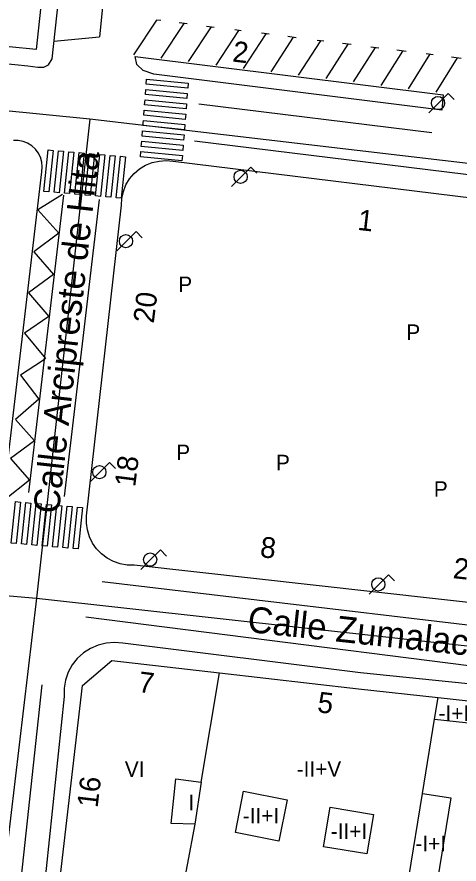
# Model space of a CAD drawing. Extents: x 282771 to 285132, y 4823109 to 4825496.
# Drawn here: x 283199.7 to 283242.3, y 4824352.9 to 4824434.6 of the extents above; entities that cross this region are included whole.
import ezdxf

# ---------------------------------------------------------------- set-up
doc = ezdxf.new("R2010")
doc.units = 0
for name, color, linetype in [('ACERA-BORDILLO', 7, 'Continuous'), ('APARCAMIENTO', 7, 'Continuous'), ('CALLE-EJE', 7, 'Continuous'), ('CALLE-TEXTO', 7, 'Continuous'), ('CARGA_DESCARGA', 7, 'Continuous'), ('EDIFICIO', 7, 'Continuous'), ('FAROLA', 7, 'Continuous'), ('INTERIOR-EDIFICIO', 7, 'Continuous'), ('MEDIANERA', 7, 'Continuous'), ('NUM-LOCAL', 7, 'Continuous'), ('NUM-PORTAL', 7, 'Continuous'), ('PASO-PEATONES', 7, 'Continuous'), ('SENAL-VIARIA', 7, 'Continuous'), ('TXT-ALTURA-EDIFICIO', 7, 'Continuous')]:
    doc.layers.add(name, color=color, linetype=linetype)

msp = doc.modelspace()

# ---------------------------------------------------------------- linework, layer by layer
at = {"layer": 'ACERA-BORDILLO'}
for points in [[(283197.037, 4824468.589), (283195.767, 4824469.949), (283187.837, 4824470.589), (283137.026, 4824474.364), (283133.054, 4824439.667), (283132.893, 4824438.393), (283132.893, 4824437.699), (283133.164, 4824437.123), (283133.688, 4824436.818), (283134.348, 4824436.734), (283200.757, 4824429.91), (283201.727, 4824429.77), (283202.307, 4824429.76), (283202.757, 4824429.99), (283203.107, 4824430.56), (283207.077, 4824466.969), (283206.917, 4824467.709), (283206.567, 4824468.379), (283206.132, 4824468.844), (283205.617, 4824469.209), (283202.647, 4824469.409), (283200.997, 4824468.289)], [(283211.877, 4824429.45), (283211.267, 4824430.01), (283211.127, 4824430.81), (283240.79, 4824427.111), (283240.654, 4824425.612), (283212.917, 4824429.1), (283211.877, 4824429.45)], [(283198.267, 4824386.86), (283202.107, 4824419.69), (283202.147, 4824420.15), (283202.107, 4824420.62), (283201.987, 4824421.08), (283201.777, 4824421.5), (283201.497, 4824421.87), (283201.147, 4824422.19), (283200.747, 4824422.44), (283200.307, 4824422.61), (283199.847, 4824422.69), (283199.377, 4824422.69)], [(283257.577, 4824376.56), (283211.027, 4824381.77), (283210.337, 4824381.77), (283209.667, 4824381.89), (283209.027, 4824382.11), (283208.417, 4824382.43), (283207.877, 4824382.84), (283207.397, 4824383.33), (283207.007, 4824383.89), (283206.707, 4824384.5), (283206.507, 4824385.15), (283206.407, 4824385.82), (283206.427, 4824386.51), (283209.797, 4824416.45), (283209.827, 4824417.12), (283209.977, 4824417.79), (283210.227, 4824418.42), (283210.577, 4824419.01), (283211.017, 4824419.52), (283211.537, 4824419.97), (283212.117, 4824420.32), (283212.747, 4824420.57), (283213.417, 4824420.72), (283214.097, 4824420.76), (283214.777, 4824420.69), (283247.687, 4824416.67)], [(283263.317, 4824368.252), (283232.827, 4824371.382), (283209.927, 4824374.242), (283209.127, 4824374.312), (283208.327, 4824374.242), (283207.547, 4824374.052), (283206.807, 4824373.732), (283206.137, 4824373.302), (283205.537, 4824372.762), (283205.047, 4824372.132), (283204.657, 4824371.432), (283204.397, 4824370.672), (283204.257, 4824369.882), (283204.257, 4824369.082), (283201.957, 4824346.992)]]:
    msp.add_lwpolyline(points, dxfattribs=at)
at = {"layer": 'APARCAMIENTO'}
for points in [[(283211.166, 4824467.454), (283211.166, 4824467.454), (283207.672, 4824432.699)], [(283213.587, 4824434.25), (283213.167, 4824434.31), (283210.937, 4824430.96)], [(283215.787, 4824433.97), (283213.577, 4824430.63)], [(283216.137, 4824433.93), (283215.357, 4824434.03)], [(283218.427, 4824433.64), (283216.227, 4824430.3)], [(283218.727, 4824433.6), (283217.997, 4824433.7)], [(283221.057, 4824433.31), (283218.877, 4824429.97)], [(283221.317, 4824433.28), (283220.707, 4824433.36)], [(283223.697, 4824432.98), (283221.527, 4824429.65)], [(283224.017, 4824432.94), (283223.297, 4824433.03)], [(283207.669, 4824432.67), (283203.291, 4824432.251)], [(283226.327, 4824432.65), (283224.177, 4824429.32)], [(283226.617, 4824432.61), (283225.817, 4824432.71)], [(283228.967, 4824432.32), (283226.827, 4824428.99)], [(283229.287, 4824432.27), (283228.657, 4824432.35)], [(283231.597, 4824431.98), (283229.477, 4824428.66)], [(283231.917, 4824431.94), (283231.077, 4824432.05)], [(283234.237, 4824431.65), (283232.127, 4824428.34)], [(283234.577, 4824431.61), (283233.817, 4824431.7)], [(283236.867, 4824431.32), (283234.777, 4824428.01)], [(283237.227, 4824431.28), (283236.337, 4824431.39)], [(283239.482, 4824430.995), (283237.427, 4824427.68)], [(283239.827, 4824430.95), (283239.137, 4824431.04)], [(283242.137, 4824430.66), (283240.077, 4824427.35)], [(283242.517, 4824430.61), (283241.587, 4824430.73)]]:
    msp.add_lwpolyline(points, dxfattribs=at)
at = {"layer": 'CALLE-EJE'}
for points in [[(283206.747, 4824424.75), (283128.088, 4824432.57)], [(283206.747, 4824424.75), (283201.597, 4824378.58)], [(283253.597, 4824419.26), (283206.747, 4824424.75)], [(283123.088, 4824385.39), (283201.597, 4824378.58)], [(283201.597, 4824378.58), (283196.967, 4824339.691)], [(283201.597, 4824378.58), (283270.956, 4824370.88)]]:
    msp.add_lwpolyline(points, dxfattribs=at)
at = {"layer": 'CARGA_DESCARGA'}
msp.add_lwpolyline([(283204.111, 4824417.494), (283201.742, 4824416.008), (283203.75, 4824413.758), (283201.341, 4824411.951), (283203.228, 4824409.782), (283200.819, 4824408.014), (283202.786, 4824405.725), (283200.457, 4824404.118), (283202.465, 4824401.668), (283202.184, 4824401.467), (283200.056, 4824400.061), (283201.822, 4824397.771), (283199.574, 4824395.803), (283201.421, 4824393.754), (283199.092, 4824392.027), (283200.939, 4824389.938), (283198.57, 4824388.091)], dxfattribs=at)
at = {"layer": 'EDIFICIO'}
for points in [[(283205.497, 4824467.959), (283201.557, 4824431.47), (283188.527, 4824432.75), (283184.067, 4824433.2), (283184.637, 4824437.41)], [(283203.607, 4824349.111), (283206.027, 4824370.17), (283208.857, 4824372.56), (283219.227, 4824371.37), (283232.637, 4824369.84), (283240.307, 4824368.99)], [(283240.307, 4824368.99), (283250.747, 4824367.83), (283263.917, 4824366.38), (283264.227, 4824366.3), (283264.537, 4824366.2), (283264.827, 4824366.07), (283265.117, 4824365.9), (283265.377, 4824365.71), (283265.616, 4824365.5), (283265.836, 4824365.26), (283266.036, 4824365), (283266.206, 4824364.72), (283266.346, 4824364.43), (283266.456, 4824364.13), (283271.306, 4824350.261)]]:
    msp.add_lwpolyline(points, dxfattribs=at)
at = {"layer": 'FAROLA'}
for p, q in [((283241.272, 4824427.239), (283240.332, 4824426.309)), ((283241.862, 4824426.649), (283241.272, 4824427.239)), ((283240.332, 4824426.309), (283239.402, 4824425.369)), ((283222.253, 4824420.122), (283221.313, 4824419.192)), ((283222.843, 4824419.532), (283222.253, 4824420.122)), ((283221.313, 4824419.192), (283220.383, 4824418.252)), ((283211.206, 4824413.915), (283210.266, 4824412.985)), ((283211.796, 4824413.325), (283211.206, 4824413.915)), ((283210.266, 4824412.985), (283209.336, 4824412.045)), ((283208.643, 4824391.65), (283207.703, 4824390.72)), ((283209.233, 4824391.06), (283208.643, 4824391.65)), ((283207.703, 4824390.72), (283206.774, 4824389.78)), ((283213.541, 4824383.223), (283212.601, 4824382.293)), ((283214.131, 4824382.633), (283213.541, 4824383.223)), ((283212.601, 4824382.293), (283211.671, 4824381.353)), ((283235.52, 4824380.831), (283234.58, 4824379.901)), ((283236.11, 4824380.241), (283235.52, 4824380.831)), ((283234.58, 4824379.901), (283233.65, 4824378.961))]:
    msp.add_line(p, q, dxfattribs=at)
for centre in [(283240.292, 4824426.309), (283221.273, 4824419.192), (283210.226, 4824412.985), (283207.663, 4824390.72), (283212.561, 4824382.293), (283234.54, 4824379.901)]:
    msp.add_circle(centre, 0.637, dxfattribs=at)
at = {"layer": 'INTERIOR-EDIFICIO'}
for points in [[(283217.487, 4824360.82), (283216.867, 4824356.79), (283214.587, 4824356.84), (283215.027, 4824361.17), (283217.487, 4824360.82)], [(283221.567, 4824359.96), (283225.767, 4824359.12), (283224.967, 4824355.141), (283220.767, 4824355.97), (283221.567, 4824359.96)], [(283241.517, 4824359.32), (283240.217, 4824351.221), (283237.497, 4824351.651), (283238.797, 4824359.75), (283241.517, 4824359.32)], [(283229.897, 4824358.42), (283234.067, 4824357.72), (283233.427, 4824353.911), (283229.257, 4824354.601), (283229.897, 4824358.42)]]:
    msp.add_lwpolyline(points, dxfattribs=at)
at = {"layer": 'MEDIANERA'}
for points in [[(283217.487, 4824360.82), (283219.227, 4824371.37)], [(283239.967, 4824366.92), (283240.307, 4824368.99)], [(283238.797, 4824359.75), (283239.967, 4824366.92)], [(283239.967, 4824366.92), (283250.387, 4824365.77)], [(283216.867, 4824356.79), (283214.637, 4824345.011)]]:
    msp.add_lwpolyline(points, dxfattribs=at)
at = {"layer": 'PASO-PEATONES'}
for points in [[(283216.177, 4824427.728), (283212.179, 4824428.115), (283212.218, 4824428.614), (283216.216, 4824428.227)], [(283216.098, 4824426.731), (283212.1, 4824427.118), (283212.139, 4824427.617), (283216.137, 4824427.23)], [(283216.019, 4824425.734), (283212.021, 4824426.121), (283212.06, 4824426.62), (283216.058, 4824426.233)], [(283215.94, 4824424.737), (283211.942, 4824425.124), (283211.982, 4824425.623), (283215.98, 4824425.236)], [(283215.861, 4824423.74), (283211.863, 4824424.127), (283211.903, 4824424.626), (283215.901, 4824424.239)], [(283215.782, 4824422.743), (283211.785, 4824423.13), (283211.824, 4824423.629), (283215.822, 4824423.242)], [(283215.704, 4824421.746), (283211.706, 4824422.133), (283211.745, 4824422.632), (283215.743, 4824422.245)], [(283202.799, 4824417.749), (283202.301, 4824417.792), (283202.723, 4824421.787), (283203.221, 4824421.743)], [(283203.796, 4824417.661), (283203.298, 4824417.705), (283203.719, 4824421.699), (283204.218, 4824421.656)], [(283204.792, 4824417.574), (283204.294, 4824417.617), (283204.716, 4824421.612), (283205.214, 4824421.568)], [(283205.788, 4824417.486), (283205.29, 4824417.53), (283205.712, 4824421.524), (283206.21, 4824421.481)], [(283215.625, 4824420.749), (283211.627, 4824421.136), (283211.666, 4824421.635), (283215.664, 4824421.248)], [(283206.785, 4824417.399), (283206.287, 4824417.442), (283206.708, 4824421.437), (283207.206, 4824421.393)], [(283207.781, 4824417.311), (283207.283, 4824417.355), (283207.705, 4824421.349), (283208.203, 4824421.306)], [(283208.777, 4824417.224), (283208.279, 4824417.268), (283208.701, 4824421.262), (283209.199, 4824421.218)], [(283209.774, 4824417.136), (283209.276, 4824417.18), (283209.697, 4824421.174), (283210.195, 4824421.131)], [(283199.652, 4824383.841), (283199.154, 4824383.885), (283199.576, 4824387.879), (283200.074, 4824387.836)], [(283200.649, 4824383.754), (283200.151, 4824383.798), (283200.572, 4824387.792), (283201.07, 4824387.748)], [(283201.645, 4824383.666), (283201.147, 4824383.71), (283201.569, 4824387.705), (283202.067, 4824387.661)], [(283202.641, 4824383.579), (283202.143, 4824383.623), (283202.565, 4824387.617), (283203.063, 4824387.573)], [(283203.638, 4824383.491), (283203.139, 4824383.535), (283203.561, 4824387.53), (283204.059, 4824387.486)], [(283204.634, 4824383.404), (283204.136, 4824383.448), (283204.557, 4824387.442), (283205.056, 4824387.398)], [(283205.63, 4824383.317), (283205.132, 4824383.36), (283205.554, 4824387.355), (283206.052, 4824387.311)]]:
    msp.add_lwpolyline(points, close=True, dxfattribs=at)
at = {"layer": 'SENAL-VIARIA'}
for points in [[(283217.259, 4824426.244), (283239.697, 4824423.467)], [(283216.817, 4824422.676), (283244.793, 4824419.213)], [(283204.191, 4824417.413), (283200.819, 4824388.774)], [(283207.655, 4824417.006), (283204.282, 4824388.366)], [(283207.94, 4824380.174), (283259.432, 4824374.071)], [(283206.368, 4824376.76), (283258.925, 4824370.082)], [(283202.104, 4824370.232), (283199.873, 4824349.362)]]:
    msp.add_lwpolyline(points, dxfattribs=at)

# ---------------------------------------------------------------- texts
at = {"layer": 'CALLE-TEXTO'}
for s, rotation, p in [('Calle Arcipreste de Hita', 83.63522, (283203.754, 4824386.639)), ('Calle Zumalacárregui', 353.85749, (283221.859, 4824375.326))]:
    msp.add_text(s, height=2.5, rotation=rotation, dxfattribs=at).set_placement(p)
at = {"layer": 'NUM-LOCAL'}
for s, p in [('7', (283211.346, 4824369.528)), ('5', (283228.602, 4824367.584))]:
    msp.add_text(s, height=2, rotation=353.23004, dxfattribs=at).set_placement(p)
at = {"layer": 'NUM-PORTAL'}
for s, rotation, p in [('2', 353.25004, (283220.422, 4824430.317)), ('1', 353.39004, (283232.48, 4824414.089)), ('20', 83.03004, (283212.902, 4824405.018)), ('18', 83.03004, (283211.111, 4824389.233)), ('8', 353.70004, (283223.087, 4824382.541)), ('2', 353.70004, (283241.679, 4824380.511)), ('16', 83.16004, (283207.485, 4824358.307))]:
    msp.add_text(s, height=2, rotation=rotation, dxfattribs=at).set_placement(p)
at = {"layer": 'TXT-ALTURA-EDIFICIO'}
for s, p in [('P', (283215.262, 4824408.077)), ('P', (283237.241, 4824403.463)), ('P', (283215.066, 4824391.879)), ('P', (283224.682, 4824390.897)), ('P', (283239.89, 4824388.344)), ('-I+IV', (283240.345, 4824366.74)), ('VI', (283210.117, 4824361.34)), ('-II+V', (283226.675, 4824361.36)), ('I', (283216.246, 4824358.13)), ('-II+I', (283221.483, 4824356.86)), ('-II+I', (283229.963, 4824355.36)), ('-I+I', (283238.113, 4824354.181))]:
    msp.add_text(s, height=1.5, rotation=0.00004, dxfattribs=at).set_placement(p)

doc.saveas('drawing.dxf')
